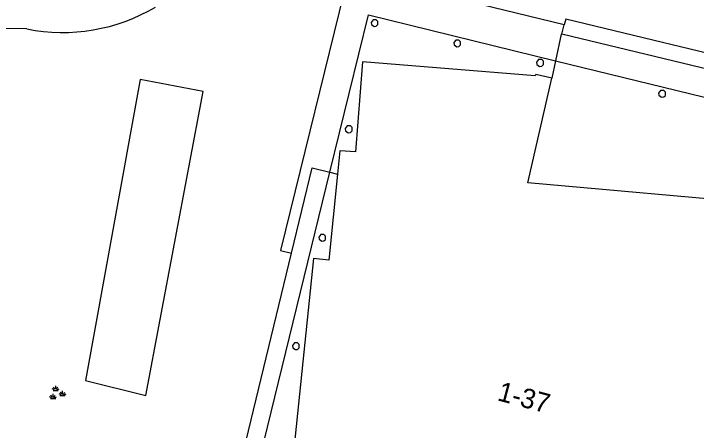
# Model space of a CAD drawing. Extents: x 125000 to 129004, y 397500 to 399008.
# Drawn here: x 127462 to 127496.96, y 398601.67 to 398623 of the extents above; entities that cross this region are included whole.
import ezdxf

# ---------------------------------------------------------------- set-up
doc = ezdxf.new("R2010")
doc.units = 0
for name, color, linetype in [('gg-anno-huisnummerreeks BGT', 7, 'Continuous'), ('gg-bbg-onder overbouw', 7, 'Continuous'), ('gg-bbg-pand overbouw', 7, 'Continuous'), ('gg-bbg-pilaar onder overbouw', 7, 'Continuous'), ('gg-knt-bovenkant onderkant talud', 7, 'Continuous'), ('gg-knt-onverhard', 7, 'Continuous'), ('gg-knt-verharding', 7, 'Continuous'), ('gg-knt-verharding nz', 7, 'Continuous'), ('gt-grn-groengrens', 7, 'Continuous'), ('gt-symb-groenvak', 7, 'Continuous')]:
    doc.layers.add(name, color=color, linetype=linetype)

# ---------------------------------------------------------------- blocks, each defined once
blk = doc.blocks.new('gt0-GRVAK')
at = {"layer": 'gt-symb-groenvak'}
for p, q in [((-0.047, 0.214), (-0.047, 0.393)), ((-0.11, 0.189), (-0.228, 0.24)), ((-0.182, 0.153), (0.088, 0.153)), ((-0.091, 0.211), (-0.156, 0.322)), ((-0.004, 0.211), (0.061, 0.322)), ((0.015, 0.189), (0.133, 0.24)), ((0.262, -0.052), (0.197, 0.059)), ((0.305, -0.049), (0.305, 0.13)), ((0.349, -0.052), (0.414, 0.059)), ((-0.245, -0.228), (-0.363, -0.177)), ((-0.318, -0.264), (-0.047, -0.264)), ((-0.226, -0.206), (-0.291, -0.095)), ((-0.183, -0.203), (-0.183, -0.024)), ((-0.139, -0.206), (-0.074, -0.095)), ((-0.12, -0.228), (-0.002, -0.177)), ((0.243, -0.074), (0.125, -0.023)), ((0.17, -0.11), (0.441, -0.11)), ((0.368, -0.074), (0.486, -0.023))]:
    blk.add_line(p, q, dxfattribs=at)

msp = doc.modelspace()

# ---------------------------------------------------------------- linework, layer by layer
at = {"layer": 'gg-bbg-onder overbouw'}
for points in [[(127489.565, 398619.693), (127488.736, 398619.888), (127488.714, 398619.818), (127479.87, 398620.53), (127479.507, 398615.926), (127478.701, 398615.978), (127478.583, 398614.789)], [(127500.571, 398613.24), (127488.325, 398614.347), (127489.565, 398619.693)], [(127478.583, 398614.789), (127478.148, 398610.386), (127477.349, 398610.458), (127476.362, 398600.875), (127483.1, 398600.23)]]:
    msp.add_lwpolyline(points, dxfattribs=at)
at = {"layer": 'gg-bbg-pand overbouw'}
for points in [[(127478.202, 398614.881), (127480.177, 398622.932), (127489.75, 398620.589)], [(127489.75, 398620.589), (127504.232, 398617.045), (127503.23, 398612.945)], [(127503.23, 398612.945), (127498.699, 398594.406), (127474.622, 398600.293), (127478.202, 398614.881)]]:
    msp.add_lwpolyline(points, dxfattribs=at)
at = {"layer": 'gg-bbg-pilaar onder overbouw'}
for points in [[(127480.458, 398622.342), (127480.57, 398622.358), (127480.652, 398622.438), (127480.654, 398622.604), (127480.574, 398622.686), (127480.408, 398622.688), (127480.308, 398622.554), (127480.324, 398622.442), (127480.458, 398622.342)], [(127484.689, 398621.303), (127484.801, 398621.319), (127484.883, 398621.399), (127484.885, 398621.565), (127484.805, 398621.647), (127484.639, 398621.649), (127484.539, 398621.515), (127484.555, 398621.403), (127484.689, 398621.303)], [(127488.933, 398620.302), (127489.045, 398620.318), (127489.127, 398620.398), (127489.129, 398620.564), (127489.049, 398620.646), (127488.883, 398620.648), (127488.783, 398620.514), (127488.799, 398620.402), (127488.933, 398620.302)], [(127495.18, 398618.722), (127495.292, 398618.738), (127495.374, 398618.818), (127495.376, 398618.984), (127495.296, 398619.066), (127495.13, 398619.068), (127495.03, 398618.934), (127495.046, 398618.822), (127495.18, 398618.722)], [(127479.135, 398616.907), (127479.247, 398616.923), (127479.329, 398617.003), (127479.331, 398617.169), (127479.251, 398617.251), (127479.085, 398617.253), (127478.985, 398617.119), (127479.001, 398617.007), (127479.135, 398616.907)], [(127477.777, 398611.35), (127477.889, 398611.366), (127477.971, 398611.446), (127477.973, 398611.612), (127477.893, 398611.694), (127477.727, 398611.696), (127477.627, 398611.562), (127477.643, 398611.45), (127477.777, 398611.35)], [(127476.43, 398605.8), (127476.542, 398605.816), (127476.624, 398605.896), (127476.626, 398606.062), (127476.546, 398606.144), (127476.38, 398606.146), (127476.28, 398606.012), (127476.296, 398605.9), (127476.43, 398605.8)]]:
    msp.add_lwpolyline(points, dxfattribs=at)
at = {"layer": 'gg-knt-bovenkant onderkant talud'}
msp.add_arc((127540.915, 398445.372), 240.149, 104.69316, 136.18243, dxfattribs=at)
at = {"layer": 'gg-knt-onverhard'}
msp.add_line((127462.679, 398622.217), (127458.155, 398622.273), dxfattribs=at)
msp.add_arc((127464.509, 398631.368), 9.332, 258.6913, 300.6198, dxfattribs=at)
at = {"layer": 'gg-knt-verharding'}
for points in [[(127517.591, 398644.734), (127513.656, 398645.687), (127508.428, 398624.424), (127513.122, 398623.265), (127511.521, 398616.775), (127490.081, 398621.942)], [(127490.081, 398621.942), (127490.033, 398621.954), (127489.75, 398620.589)], [(127476.236, 398610.731), (127477.294, 398615.101), (127478.202, 398614.881)], [(127499.848, 398593.134), (127473.523, 398599.522), (127476.236, 398610.731)]]:
    msp.add_lwpolyline(points, dxfattribs=at)
at = {"layer": 'gg-knt-verharding nz'}
for p, q in [((127489.75, 398620.589), (127489.565, 398619.693)), ((127478.202, 398614.881), (127478.583, 398614.789))]:
    msp.add_line(p, q, dxfattribs=at)
at = {"layer": 'gt-grn-groengrens'}
msp.add_line((127490.081, 398621.942), (127490.2, 398622.428), dxfattribs=at)
for points in [[(127518.019, 398650.474), (127516.983, 398645.704), (127513.069, 398646.652), (127507.46, 398623.839), (127512.154, 398622.68), (127510.935, 398617.739), (127490.27, 398622.719), (127490.2, 398622.428)], [(127490.2, 398622.428), (127479.171, 398625.128), (127475.672, 398610.87), (127476.236, 398610.731)], [(127465.688, 398604.216), (127468.769, 398603.458), (127471.708, 398619.007), (127468.485, 398619.623), (127465.688, 398604.216)]]:
    msp.add_lwpolyline(points, dxfattribs=at)

# ---------------------------------------------------------------- block references
at = {"layer": 'gt-symb-groenvak'}
msp.add_blockref('gt0-GRVAK', (127464.203, 398603.561), dxfattribs=at)

# ---------------------------------------------------------------- texts
at = {"layer": 'gg-anno-huisnummerreeks BGT'}
msp.add_text('1-37', height=1, rotation=345.1, dxfattribs=at).set_placement((127486.721, 398603.216))

doc.saveas('drawing.dxf')
